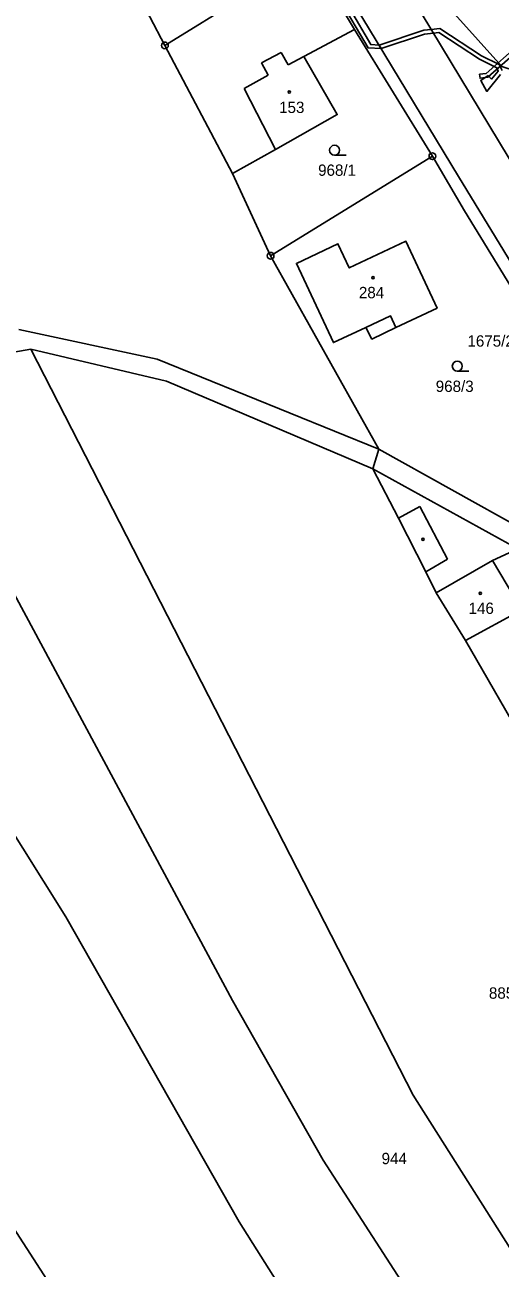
# Model space of a CAD drawing. Extents: x -680203 to -673936, y -1102717 to -1093650.
# Drawn here: x -676997.1 to -676925.8, y -1100824.1 to -1100637.5 of the extents above; entities that cross this region are included whole.
import ezdxf

# ---------------------------------------------------------------- set-up
doc = ezdxf.new("R2010")
doc.units = 0
for name, color, linetype in [('_Ideová část', 7, 'Continuous'), ('SOxx02xx_Koleje_param další_Popis10', 7, 'Continuous'), ('SOxxxxxx_Koleje_hlavní_body_Popis10', 7, 'Continuous'), ('SOxxxxxx_Koleje_LN_parametry_Popis10', 7, 'Continuous'), ('SOxxxxxx_Koleje_param další_Popis10', 7, 'Continuous'), ('SOxxxxxx_Osa_bod_P', 7, 'Continuous'), ('SOxxxxxx_Staničení_Popis10', 7, 'Continuous'), ('x_prac', 7, 'Continuous')]:
    doc.layers.add(name, color=color, linetype=linetype)

msp = doc.modelspace()

# ---------------------------------------------------------------- linework, layer by layer
at = {"layer": '_Ideová část'}
msp.add_circle((-676417.7, -1099401.52), 1287.12, dxfattribs=at)
at = {"layer": 'SOxx02xx_Koleje_param další_Popis10'}
for centre, radius in [((-676976.08, -1100640.57), 0.5), ((-676976.08, -1100640.57), 0.0303), ((-676935.96, -1100657.2), 0.5), ((-676935.96, -1100657.2), 0.0303), ((-676960.22, -1100672.14), 0.5), ((-676960.22, -1100672.14), 0.0303)]:
    msp.add_circle(centre, radius, dxfattribs=at)
at = {"layer": 'SOxxxxxx_Koleje_hlavní_body_Popis10'}
for p, q in [((-676950.63, -1100657.06), (-676948.88, -1100657.06)), ((-676932.21, -1100689.47), (-676930.46, -1100689.47))]:
    msp.add_line(p, q, dxfattribs=at)
for centre in [(-676950.63, -1100656.31), (-676932.21, -1100688.72)]:
    msp.add_circle(centre, 0.75, dxfattribs=at)
at = {"layer": 'SOxxxxxx_Koleje_LN_parametry_Popis10'}
for points in [[(-676943.64, -1100641.04), (-676943.96, -1100640.52), (-676945.2, -1100640.46), (-676960.46, -1100614.36), (-676961.21, -1100614.37), (-676961.89, -1100614.38), (-676961.55, -1100614.99), (-676960.88, -1100614.95), (-676945.59, -1100640.96)], [(-676936.14, -1100638.18), (-676937.24, -1100638.31), (-676943.96, -1100640.52), (-676943.64, -1100641.04), (-676937.12, -1100638.89), (-676935.8, -1100638.74)], [(-676902.2, -1100646.93), (-676901.92, -1100646.1), (-676902.49, -1100645.93), (-676902.6, -1100646.26), (-676923.11, -1100640.6), (-676927.89, -1100644.78), (-676928.87, -1100644.91), (-676928.79, -1100645.51), (-676927.63, -1100645.36), (-676922.96, -1100641.26)]]:
    msp.add_lwpolyline(points, close=True, dxfattribs=at)
msp.add_lwpolyline([(-676925.48, -1100644.32), (-676925.92, -1100643.43), (-676928.6, -1100642.14), (-676934.85, -1100638.03), (-676936.14, -1100638.18), (-676935.8, -1100638.74), (-676934.99, -1100638.65), (-676928.9, -1100642.66), (-676926.26, -1100643.93), (-676926.08, -1100644.42), (-676927.09, -1100645.63), (-676927.56, -1100645.1), (-676928.7, -1100645.83), (-676927.77, -1100647.48), (-676925.72, -1100644.93)], dxfattribs=at)
at = {"layer": 'SOxxxxxx_Koleje_param další_Popis10'}
for centre in [(-676957.44, -1100647.59), (-676944.86, -1100675.44), (-676937.37, -1100714.69), (-676928.76, -1100722.8)]:
    msp.add_circle(centre, 0.175, dxfattribs=at)
at = {"layer": 'SOxxxxxx_Staničení_Popis10'}
for p, q in [((-676961.6, -1100643.21), (-676958.65, -1100641.62)), ((-676960.61, -1100645.06), (-676961.6, -1100643.21)), ((-676958.65, -1100641.62), (-676957.59, -1100643.48)), ((-676957.59, -1100643.48), (-676955.26, -1100642.25)), ((-676964.21, -1100647.02), (-676960.61, -1100645.06)), ((-676959.51, -1100656.19), (-676964.21, -1100647.02)), ((-676937.86, -1100709.8), (-676941.06, -1100711.53)), ((-676933.68, -1100717.68), (-676937.86, -1100709.8)), ((-676936.93, -1100719.59), (-676933.68, -1100717.68)), ((-676926.95, -1100717.88), (-676935.4, -1100722.75))]:
    msp.add_line(p, q, dxfattribs=at)
msp.add_lwpolyline([(-676945.96, -1100682.91), (-676942.24, -1100681.16), (-676941.45, -1100682.91)], dxfattribs=at)
at = {"layer": 'x_prac'}
for p, q in [((-676947.72, -1100618.97), (-676920.29, -1100664.47)), ((-676954.31, -1100627.11), (-676976.08, -1100640.57)), ((-676947.63, -1100638.17), (-676954.31, -1100627.11)), ((-676935.96, -1100657.2), (-676947.63, -1100638.17)), ((-676976.08, -1100640.57), (-676965.93, -1100659.8)), ((-676960.22, -1100672.14), (-676935.96, -1100657.2)), ((-676965.93, -1100659.8), (-676960.22, -1100672.14)), ((-676960.22, -1100672.14), (-676943.98, -1100701.19)), ((-677016.62, -1100689.64), (-676996.19, -1100686.18)), ((-676943.98, -1100701.19), (-676944.88, -1100704.11)), ((-676923.12, -1100716.14), (-676944.88, -1100704.11)), ((-676930.99, -1100729.9), (-676906, -1100773.4))]:
    msp.add_line(p, q, dxfattribs=at)
for points in [[(-676985.72, -1100561.15), (-676984.38, -1100559.98), (-676982.52, -1100562.36), (-676981.16, -1100565.05), (-676976.84, -1100576.62), (-676974.21, -1100583.2), (-676968.87, -1100595.37), (-676967.57, -1100598.38), (-676963.13, -1100607.24), (-676959.83, -1100613.48), (-676956.84, -1100618.82), (-676949.85, -1100630.78), (-676932.03, -1100660.25), (-676897.32, -1100717.17), (-676896.88, -1100718.03)], [(-676910.77, -1100648.5), (-676913.68, -1100647.58), (-676925.53, -1100643.75), (-676947.72, -1100618.97)], [(-676983.15, -1100626.26), (-676980.62, -1100631.93), (-676976.08, -1100640.57)], [(-676965.93, -1100659.8), (-676959.51, -1100656.19), (-676950.24, -1100650.95), (-676955.26, -1100642.25), (-676947.63, -1100638.17)], [(-676897.11, -1100720.26), (-676900.05, -1100716.13), (-676931.13, -1100665.38), (-676935.96, -1100657.2)], [(-676941.45, -1100682.91), (-676935.24, -1100679.99), (-676939.92, -1100669.98), (-676948.43, -1100673.98), (-676950.14, -1100670.34), (-676956.36, -1100673.29), (-676950.8, -1100685.18), (-676945.96, -1100682.91), (-676945.02, -1100684.65), (-676941.45, -1100682.91)], [(-676943.98, -1100701.19), (-676977.27, -1100687.67), (-676998.01, -1100683.21)], [(-676996.19, -1100686.18), (-676975.85, -1100690.97), (-676944.88, -1100704.11)], [(-676996.19, -1100686.18), (-676938.85, -1100798.17), (-676871.57, -1100904.42), (-676865.84, -1100914.75)], [(-676878.21, -1100922.61), (-676952.36, -1100807.92), (-676965.93, -1100783.95), (-677016.62, -1100689.64)], [(-676882.77, -1100944.47), (-676924.96, -1100880.52), (-676964.96, -1100817.15), (-676990.96, -1100771.37), (-677013.98, -1100734.69), (-677030.84, -1100697.24)], [(-676943.98, -1100701.19), (-676922.06, -1100713.41), (-676896.57, -1100723.68), (-676894.36, -1100724.12), (-676897.11, -1100720.26)], [(-676944.88, -1100704.11), (-676941.06, -1100711.53), (-676936.93, -1100719.59), (-676935.4, -1100722.75), (-676930.99, -1100729.9)], [(-676878.74, -1101003.31), (-676893.23, -1100981.81), (-676963.87, -1100872.26), (-677001.96, -1100813.26), (-677078.74, -1100713.7)], [(-676930.99, -1100729.9), (-676922.51, -1100725.28), (-676926.95, -1100717.88), (-676923.12, -1100716.14)]]:
    msp.add_lwpolyline(points, dxfattribs=at)

# ---------------------------------------------------------------- texts
at = {"layer": 'SOxxxxxx_Osa_bod_P'}
for s, p in [('153', (-676958.95, -1100650.72)), ('968/1', (-676953.1, -1100660.15)), ('284', (-676946.98, -1100678.52)), ('1675/29', (-676930.69, -1100685.79)), ('968/3', (-676935.45, -1100692.59)), ('146', (-676930.52, -1100725.91)), ('885/26', (-676927.47, -1100783.67)), ('944', (-676943.57, -1100808.5))]:
    msp.add_text(s, height=1.7, dxfattribs=at).set_placement(p)

doc.saveas('drawing.dxf')
